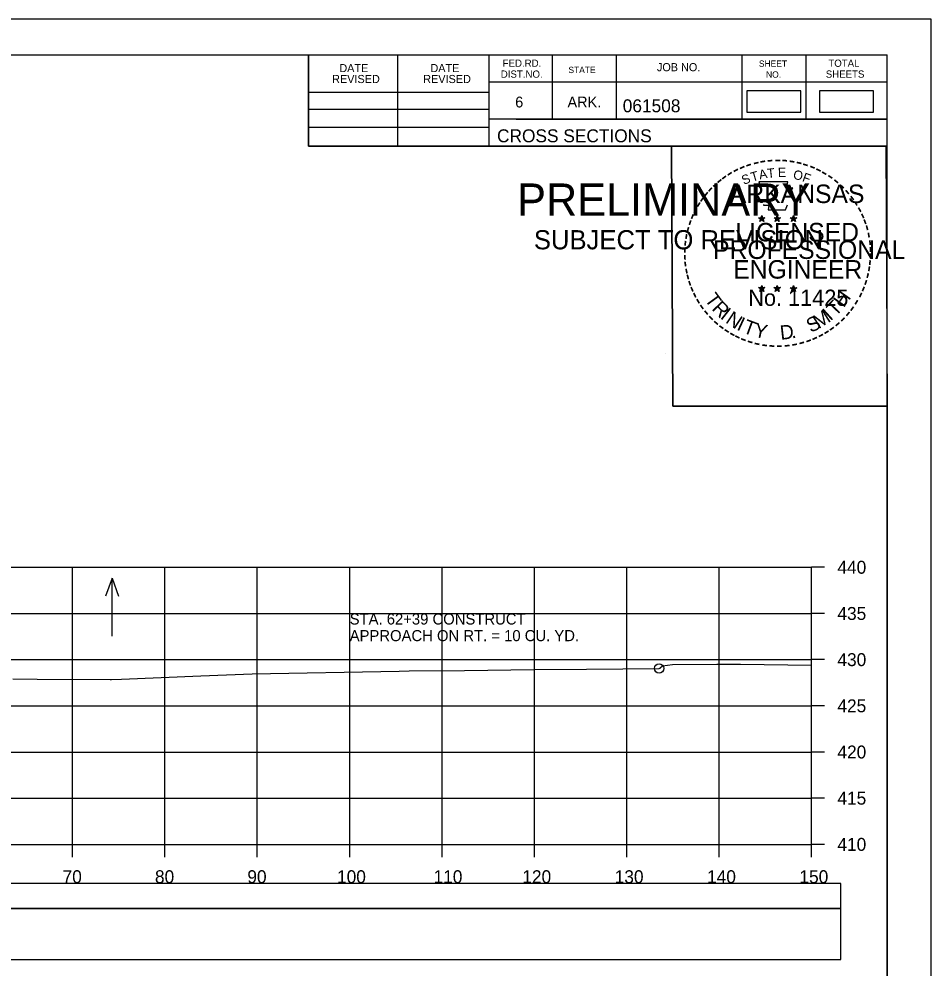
# Model space of a CAD drawing. Extents: x 1371057 to 1372761, y 380005 to 390517.
# Drawn here: x 1371625.1 to 1371723.8, y 385022.4 to 385125.2 of the extents above; entities that cross this region are included whole.
import ezdxf

# ---------------------------------------------------------------- set-up
doc = ezdxf.new("R2010")
doc.units = 0
for name, color, linetype in [('R_Axis', 7, 'Continuous'), ('R_Axis Annot', 7, 'Continuous'), ('R_Border', 7, 'Continuous'), ('R_Border PE', 7, 'Continuous'), ('R_Border Prem', 7, 'Continuous'), ('R_Detour', 7, 'Continuous'), ('R_Dimension', 7, 'Continuous'), ('R_Exist Surface', 7, 'Continuous'), ('R_Grid', 7, 'Continuous'), ('R_No Plot', 7, 'Continuous'), ('R_Water Annot', 7, 'Continuous')]:
    doc.layers.add(name, color=color, linetype=linetype)

msp = doc.modelspace()

# ---------------------------------------------------------------- linework, layer by layer
at = {"layer": 'R_Axis'}
for p, q in [((1371710.87, 385035.83), (1371710.87, 385065.83)), ((1371712.27, 385065.83), (1371710.87, 385065.83)), ((1371712.27, 385060.83), (1371710.87, 385060.83)), ((1371712.27, 385055.83), (1371710.87, 385055.83)), ((1371712.27, 385050.83), (1371710.87, 385050.83)), ((1371712.27, 385045.83), (1371710.87, 385045.83)), ((1371712.27, 385040.83), (1371710.87, 385040.83)), ((1371410.87, 385035.83), (1371710.87, 385035.83)), ((1371630.87, 385034.43), (1371630.87, 385035.83)), ((1371640.87, 385034.43), (1371640.87, 385035.83)), ((1371650.87, 385034.43), (1371650.87, 385035.83)), ((1371660.87, 385034.43), (1371660.87, 385035.83)), ((1371670.87, 385034.43), (1371670.87, 385035.83)), ((1371680.87, 385034.43), (1371680.87, 385035.83)), ((1371690.87, 385034.43), (1371690.87, 385035.83)), ((1371700.87, 385034.43), (1371700.87, 385035.83)), ((1371710.87, 385034.43), (1371710.87, 385035.83)), ((1371712.27, 385035.83), (1371710.87, 385035.83))]:
    msp.add_line(p, q, dxfattribs=at)
at = {"layer": 'R_Border'}
for p, q in [((1371402.87, 385121.29), (1371719.05, 385121.29)), ((1371656.41, 385111.41), (1371656.41, 385121.29)), ((1371666.09, 385111.41), (1371666.09, 385121.29)), ((1371675.95, 385121.29), (1371675.95, 385111.41)), ((1371682.79, 385121.29), (1371682.79, 385114.35)), ((1371689.73, 385121.29), (1371689.73, 385114.35)), ((1371703.31, 385121.29), (1371703.31, 385114.35)), ((1371710.25, 385121.29), (1371710.25, 385114.35)), ((1371719.05, 384915.83), (1371719.05, 385121.29)), ((1371719.05, 385118.35), (1371675.95, 385118.35)), ((1371719.05, 385118.37), (1371719.05, 385118.37)), ((1371656.41, 385117.27), (1371675.95, 385117.27)), ((1371656.41, 385115.41), (1371675.95, 385115.41)), ((1371719.05, 385114.35), (1371675.95, 385114.35)), ((1371678.91, 385114.35), (1371719.05, 385114.35)), ((1371656.41, 385113.47), (1371675.95, 385113.47)), ((1371719.05, 385111.41), (1371656.41, 385111.41))]:
    msp.add_line(p, q, dxfattribs=at)
at = {"layer": 'R_Border PE'}
for p, q in [((1371705.14, 385103.67), (1371705.49, 385103.56)), ((1371705.14, 385103.67), (1371705.39, 385103.62)), ((1371705.14, 385103.67), (1371705.37, 385103.55)), ((1371705.27, 385103.26), (1371705.49, 385103.56)), ((1371705.49, 385103.92), (1371705.45, 385103.67)), ((1371705.49, 385103.56), (1371705.49, 385103.92)), ((1371705.49, 385103.92), (1371705.54, 385103.67)), ((1371705.83, 385103.67), (1371705.49, 385103.56)), ((1371705.7, 385103.26), (1371705.49, 385103.56)), ((1371705.83, 385103.67), (1371705.55, 385103.62)), ((1371705.7, 385103.26), (1371705.56, 385103.55)), ((1371705.83, 385103.67), (1371705.63, 385103.57)), ((1371706.81, 385103.67), (1371707.16, 385103.56)), ((1371706.81, 385103.67), (1371707.06, 385103.62)), ((1371706.81, 385103.67), (1371707.04, 385103.55)), ((1371706.94, 385103.26), (1371707.16, 385103.56)), ((1371707.16, 385103.92), (1371707.12, 385103.67)), ((1371707.16, 385103.56), (1371707.16, 385103.92)), ((1371707.16, 385103.92), (1371707.21, 385103.67)), ((1371707.5, 385103.67), (1371707.16, 385103.56)), ((1371707.37, 385103.26), (1371707.16, 385103.56)), ((1371707.5, 385103.67), (1371707.22, 385103.62)), ((1371707.37, 385103.26), (1371707.23, 385103.55)), ((1371707.5, 385103.67), (1371707.3, 385103.57)), ((1371708.57, 385103.66), (1371708.92, 385103.55)), ((1371708.57, 385103.66), (1371708.82, 385103.61)), ((1371708.57, 385103.66), (1371708.81, 385103.53)), ((1371708.7, 385103.25), (1371708.92, 385103.55)), ((1371708.92, 385103.91), (1371708.88, 385103.66)), ((1371708.92, 385103.55), (1371708.92, 385103.91)), ((1371708.92, 385103.91), (1371708.97, 385103.66)), ((1371709.27, 385103.66), (1371708.92, 385103.55)), ((1371709.13, 385103.25), (1371708.92, 385103.55)), ((1371709.27, 385103.66), (1371708.98, 385103.61)), ((1371709.13, 385103.25), (1371709, 385103.54)), ((1371709.27, 385103.66), (1371709.06, 385103.55)), ((1371705.27, 385103.26), (1371705.4, 385103.5)), ((1371705.27, 385103.26), (1371705.48, 385103.48)), ((1371705.7, 385103.26), (1371705.48, 385103.47)), ((1371706.94, 385103.26), (1371707.07, 385103.5)), ((1371706.94, 385103.26), (1371707.15, 385103.48)), ((1371707.37, 385103.26), (1371707.15, 385103.47)), ((1371708.7, 385103.25), (1371708.83, 385103.49)), ((1371708.7, 385103.25), (1371708.92, 385103.47)), ((1371709.13, 385103.25), (1371708.92, 385103.46)), ((1371705.48, 385096.35), (1371705.44, 385096.1)), ((1371705.48, 385095.98), (1371705.48, 385096.35)), ((1371705.48, 385096.35), (1371705.53, 385096.1)), ((1371707.15, 385096.35), (1371707.11, 385096.1)), ((1371707.15, 385095.98), (1371707.15, 385096.35)), ((1371707.15, 385096.35), (1371707.2, 385096.1)), ((1371708.92, 385096.34), (1371708.88, 385096.09)), ((1371708.92, 385095.97), (1371708.92, 385096.34)), ((1371708.92, 385096.34), (1371708.97, 385096.09)), ((1371705.13, 385096.1), (1371705.48, 385095.98)), ((1371705.13, 385096.1), (1371705.39, 385096.05)), ((1371705.13, 385096.1), (1371705.37, 385095.97)), ((1371705.27, 385095.69), (1371705.48, 385095.98)), ((1371705.27, 385095.69), (1371705.39, 385095.93)), ((1371705.27, 385095.69), (1371705.48, 385095.9)), ((1371705.83, 385096.1), (1371705.48, 385095.98)), ((1371705.7, 385095.69), (1371705.48, 385095.98)), ((1371705.7, 385095.69), (1371705.48, 385095.9)), ((1371705.83, 385096.1), (1371705.54, 385096.05)), ((1371705.7, 385095.69), (1371705.56, 385095.98)), ((1371705.83, 385096.1), (1371705.63, 385095.99)), ((1371706.8, 385096.1), (1371707.15, 385095.98)), ((1371706.8, 385096.1), (1371707.06, 385096.05)), ((1371706.8, 385096.1), (1371707.04, 385095.97)), ((1371706.94, 385095.69), (1371707.15, 385095.98)), ((1371706.94, 385095.69), (1371707.06, 385095.93)), ((1371706.94, 385095.69), (1371707.15, 385095.9)), ((1371707.5, 385096.1), (1371707.15, 385095.98)), ((1371707.36, 385095.69), (1371707.15, 385095.98)), ((1371707.36, 385095.69), (1371707.15, 385095.9)), ((1371707.5, 385096.1), (1371707.21, 385096.05)), ((1371707.36, 385095.69), (1371707.23, 385095.98)), ((1371707.5, 385096.1), (1371707.29, 385095.99)), ((1371708.57, 385096.09), (1371708.92, 385095.97)), ((1371708.57, 385096.09), (1371708.82, 385096.04)), ((1371708.57, 385096.09), (1371708.81, 385095.96)), ((1371708.7, 385095.68), (1371708.92, 385095.97)), ((1371708.7, 385095.68), (1371708.83, 385095.92)), ((1371708.7, 385095.68), (1371708.92, 385095.89)), ((1371709.27, 385096.09), (1371708.92, 385095.97)), ((1371709.13, 385095.68), (1371708.92, 385095.97)), ((1371709.13, 385095.68), (1371708.92, 385095.89)), ((1371709.27, 385096.09), (1371708.98, 385096.04)), ((1371709.13, 385095.68), (1371708.99, 385095.97)), ((1371709.27, 385096.09), (1371709.06, 385095.98))]:
    msp.add_line(p, q, dxfattribs=at)
for points in [[(1371705.18, 385107.55), (1371705.45, 385106.72)], [(1371708.69, 385106.62), (1371708.83, 385106.91), (1371708.15, 385106.88), (1371708.29, 385107.55), (1371705.18, 385107.55)], [(1371705.67, 385105.12), (1371705.67, 385105.04), (1371706.23, 385105.02), (1371706.18, 385104.54), (1371708.05, 385104.54), (1371708.25, 385105.08)], [(1371705.49, 385103.92), (1371705.7, 385103.26), (1371705.14, 385103.67), (1371705.83, 385103.67), (1371705.27, 385103.26), (1371705.49, 385103.92)], [(1371707.16, 385103.92), (1371707.37, 385103.26), (1371706.81, 385103.67), (1371707.5, 385103.67), (1371706.94, 385103.26), (1371707.16, 385103.92)], [(1371708.92, 385103.91), (1371709.13, 385103.25), (1371708.57, 385103.66), (1371709.27, 385103.66), (1371708.7, 385103.25), (1371708.92, 385103.91)], [(1371705.48, 385096.35), (1371705.7, 385095.69), (1371705.13, 385096.1), (1371705.83, 385096.1), (1371705.27, 385095.69), (1371705.48, 385096.35)], [(1371707.15, 385096.35), (1371707.36, 385095.69), (1371706.8, 385096.1), (1371707.5, 385096.1), (1371706.94, 385095.69), (1371707.15, 385096.35)], [(1371708.92, 385096.34), (1371709.13, 385095.68), (1371708.57, 385096.09), (1371709.27, 385096.09), (1371708.7, 385095.68), (1371708.92, 385096.34)]]:
    msp.add_lwpolyline(points, dxfattribs=at)
for centre, radius in [((1371705.49, 385103.56), 0.172), ((1371705.49, 385103.56), 0.145), ((1371705.49, 385103.56), 0.116), ((1371705.49, 385103.56), 0.0991), ((1371705.49, 385103.56), 0.0747), ((1371705.49, 385103.56), 0.0495), ((1371705.49, 385103.56), 0.0296), ((1371707.16, 385103.56), 0.172), ((1371707.16, 385103.56), 0.145), ((1371707.16, 385103.56), 0.116), ((1371707.16, 385103.56), 0.0991), ((1371707.16, 385103.56), 0.0747), ((1371707.16, 385103.56), 0.0495), ((1371707.16, 385103.56), 0.0296), ((1371708.92, 385103.54), 0.172), ((1371708.92, 385103.54), 0.145), ((1371708.92, 385103.54), 0.116), ((1371708.92, 385103.54), 0.0991), ((1371708.92, 385103.54), 0.0747), ((1371708.92, 385103.54), 0.0495), ((1371708.92, 385103.54), 0.0296), ((1371705.48, 385095.98), 0.172), ((1371705.48, 385095.98), 0.145), ((1371705.48, 385095.98), 0.116), ((1371705.48, 385095.98), 0.0991), ((1371705.48, 385095.98), 0.0747), ((1371705.48, 385095.98), 0.0495), ((1371705.48, 385095.98), 0.0296), ((1371707.15, 385095.98), 0.172), ((1371707.15, 385095.98), 0.145), ((1371707.15, 385095.98), 0.116), ((1371707.15, 385095.98), 0.0991), ((1371707.15, 385095.98), 0.0747), ((1371707.15, 385095.98), 0.0495), ((1371707.15, 385095.98), 0.0296), ((1371708.92, 385095.97), 0.172), ((1371708.92, 385095.97), 0.145), ((1371708.92, 385095.97), 0.116), ((1371708.92, 385095.97), 0.0991), ((1371708.92, 385095.97), 0.0747), ((1371708.92, 385095.97), 0.0495), ((1371708.92, 385095.97), 0.0296)]:
    msp.add_circle(centre, radius, dxfattribs=at)
at = {"layer": 'R_Detour'}
msp.add_lwpolyline([(1371407.72, 385028.88), (1371714.03, 385028.88), (1371714.03, 385031.59), (1371407.72, 385031.59)], close=True, dxfattribs=at)
at = {"layer": 'R_Dimension'}
for points in [[(1371703.87, 385115.09), (1371709.7, 385115.09), (1371709.7, 385117.4), (1371703.87, 385117.4)], [(1371711.74, 385115.09), (1371717.57, 385115.09), (1371717.57, 385117.4), (1371711.74, 385117.4)], [(1371407.72, 385023.36), (1371714.03, 385023.36), (1371714.03, 385028.88), (1371407.72, 385028.88)]]:
    msp.add_lwpolyline(points, close=True, dxfattribs=at)
at = {"layer": 'R_Exist Surface'}
msp.add_lwpolyline([(1371624.42, 385053.75), (1371627.03, 385053.73), (1371634.93, 385053.67), (1371635.08, 385053.67), (1371636.17, 385053.72), (1371644.76, 385054.08), (1371650.32, 385054.28), (1371666.24, 385054.6), (1371667.3, 385054.63), (1371673.3, 385054.66), (1371680.84, 385054.75), (1371686.51, 385054.81), (1371694.37, 385054.88), (1371694.47, 385054.89), (1371694.49, 385054.93), (1371694.73, 385055.17), (1371695.83, 385055.32), (1371700.61, 385055.34), (1371701.57, 385055.35), (1371701.8, 385055.34), (1371703.17, 385055.33), (1371710.87, 385055.24)], dxfattribs=at)
at = {"layer": 'R_Grid'}
for p, q in [((1371410.87, 385065.83), (1371710.87, 385065.83)), ((1371630.87, 385035.83), (1371630.87, 385065.83)), ((1371640.87, 385035.83), (1371640.87, 385065.83)), ((1371650.87, 385035.83), (1371650.87, 385065.83)), ((1371660.87, 385035.83), (1371660.87, 385065.83)), ((1371670.87, 385035.83), (1371670.87, 385065.83)), ((1371680.87, 385035.83), (1371680.87, 385065.83)), ((1371690.87, 385035.83), (1371690.87, 385065.83)), ((1371700.87, 385035.83), (1371700.87, 385065.83)), ((1371710.87, 385035.83), (1371710.87, 385065.83)), ((1371410.87, 385060.83), (1371710.87, 385060.83)), ((1371410.87, 385055.83), (1371710.87, 385055.83)), ((1371410.87, 385050.83), (1371710.87, 385050.83)), ((1371410.87, 385045.83), (1371710.87, 385045.83)), ((1371410.87, 385040.83), (1371710.87, 385040.83)), ((1371410.87, 385035.83), (1371710.87, 385035.83))]:
    msp.add_line(p, q, dxfattribs=at)
at = {"layer": 'R_No Plot'}
for p, q in [((1371390.47, 385125.19), (1371723.8, 385125.19)), ((1371695.09, 385088.96), (1371695.09, 385088.96))]:
    msp.add_line(p, q, dxfattribs=at)
for points in [[(1371390.46, 385125.19), (1371723.8, 385125.19), (1371723.8, 384911.85), (1371390.46, 384911.85)], [(1371636.79, 385121.29), (1371656.41, 385121.29), (1371656.41, 385111.41), (1371672.52, 385111.41), (1371695.72, 385111.41), (1371695.84, 385083.26), (1371719.05, 385083.26), (1371719.05, 384915.83), (1371402.87, 384915.83), (1371402.87, 385121.29)], [(1371695.72, 385111.41), (1371718.93, 385111.41), (1371719.05, 385083.26), (1371695.84, 385083.26)]]:
    msp.add_lwpolyline(points, close=True, dxfattribs=at)
msp.add_circle((1371694.37, 385054.88), 0.5, dxfattribs=at)
at = {"layer": 'R_Water Annot'}
for p, q in [((1371635.14, 385064.64), (1371634.44, 385062.72)), ((1371635.14, 385058.36), (1371635.14, 385064.64)), ((1371635.14, 385064.64), (1371635.84, 385062.72))]:
    msp.add_line(p, q, dxfattribs=at)

# ---------------------------------------------------------------- texts
at = {"layer": 'R_Axis Annot'}
for s, p in [('440', (1371713.67, 385065.13)), ('435', (1371713.67, 385060.13)), ('430', (1371713.67, 385055.13)), ('425', (1371713.67, 385050.13)), ('420', (1371713.67, 385045.13)), ('415', (1371713.67, 385040.13)), ('410', (1371713.67, 385035.13)), ('70', (1371629.79, 385031.63)), ('80', (1371639.79, 385031.63)), ('90', (1371649.79, 385031.63)), ('100', (1371659.5, 385031.63)), ('110', (1371669.95, 385031.63)), ('120', (1371679.56, 385031.63)), ('130', (1371689.56, 385031.63)), ('140', (1371699.56, 385031.63)), ('150', (1371709.56, 385031.63))]:
    msp.add_text(s, height=1.4, dxfattribs=at).set_placement(p)
at = {"layer": 'R_Border'}
for s, height, p in [('DATE', 0.879, (1371659.75, 385119.43)), ('DATE', 0.879, (1371669.61, 385119.43)), ('FED.RD.', 0.782, (1371677.43, 385120.01)), ('STATE', 0.684, (1371684.55, 385119.33)), ('JOB NO.', 0.879, (1371694.13, 385119.53)), ('SHEET', 0.684, (1371705.17, 385120.01)), ('TOTAL', 0.782, (1371712.69, 385120.01)), ('REVISED', 0.879, (1371658.97, 385118.25)), ('REVISED', 0.879, (1371668.83, 385118.25)), ('DIST.NO.', 0.782, (1371677.23, 385118.83)), ('NO.', 0.684, (1371705.95, 385118.83)), ('SHEETS', 0.782, (1371712.41, 385118.83)), ('6', 1.17, (1371678.79, 385115.61)), ('ARK.', 1.172, (1371684.45, 385115.61)), ('061508', 1.4, (1371690.43, 385115.09)), ('CROSS SECTIONS', 1.4, (1371676.82, 385111.84))]:
    msp.add_text(s, height=height, rotation=360, dxfattribs=at).set_placement(p)
at = {"layer": 'R_Border PE'}
for s, height, rotation, p in [('-', 1.6, 13.6301, (1371704.68, 385108.91)), ('-', 1.6, 10.2193, (1371705.35, 385109.08)), ('-', 1.6, 5.8968, (1371706.08, 385109.19)), ('-', 1.6, 0.1862, (1371706.86, 385109.26)), ('-', 1.6, 357.743, (1371707.58, 385109.25)), ('-', 1.6, 352.1617, (1371708.32, 385109.19)), ('-', 1.6, 347.2049, (1371709.04, 385109.08)), ('-', 1.6, 34.0636, (1371702.06, 385107.72)), ('-', 1.6, 28.7918, (1371702.66, 385108.09)), ('-', 1.6, 24.3072, (1371703.29, 385108.4)), ('-', 1.6, 19.1761, (1371703.93, 385108.67)), ('T', 1, 16.4036, (1371704.45, 385107.56)), ('A', 1, 11.2132, (1371705.27, 385107.81)), ('T', 1, 6.0228, (1371706.12, 385107.97)), ('E', 1, 0.8323, (1371707.23, 385108.08)), ('O', 1, 350.4515, (1371708.83, 385107.87)), ('-', 1.6, 342.3362, (1371709.68, 385108.92)), ('-', 1.6, 337.8551, (1371710.41, 385108.7)), ('-', 1.6, 334.1211, (1371711.04, 385108.43)), ('-', 1.6, 329.6409, (1371711.62, 385108.14)), ('-', 1.6, 38.9507, (1371701.01, 385106.94)), ('-', 1.6, 36.2317, (1371701.48, 385107.32)), ('S', 1, 21.594, (1371703.53, 385107.22)), ('F', 1, 340.0707, (1371709.79, 385107.64)), ('-', 1.6, 325.8627, (1371712.26, 385107.78)), ('-', 1.6, 320.5297, (1371712.87, 385107.36)), ('-', 1.6, 48.423, (1371700.13, 385106.05)), ('-', 1.6, 42.9622, (1371700.58, 385106.53)), ('ARKANSAS', 2, 360, (1371702.03, 385105.26)), ('-', 1.6, 315.5786, (1371713.47, 385106.87)), ('-', 1.6, 309.8797, (1371714.04, 385106.32)), ('-', 1.6, 54.2325, (1371699.31, 385105)), ('-', 1.6, 50.6142, (1371699.72, 385105.56)), ('-', 1.6, 306.6522, (1371714.57, 385105.72)), ('-', 1.6, 62.8713, (1371698.67, 385103.86)), ('-', 1.6, 58.0706, (1371698.99, 385104.47)), ('-', 1.4, 303.6753, (1371715.05, 385105.15)), ('-', 1.6, 299.6684, (1371715.37, 385104.54)), ('-', 1.6, 67.7743, (1371698.41, 385103.24)), ('DWB', 0.01, 360, (1371705.47, 385103.55)), ('DWB', 0.01, 360, (1371707.14, 385103.55)), ('DWB', 0.01, 360, (1371708.91, 385103.54)), ('-', 1.6, 294.6628, (1371715.7, 385103.93)), ('-', 1.6, 290.5728, (1371715.95, 385103.35)), ('-', 1.6, 75.461, (1371698, 385101.9)), ('-', 1.6, 72.3945, (1371698.2, 385102.61)), ('LICENSED', 2, 360, (1371702.63, 385101.11)), ('-', 1.6, 285.1233, (1371716.19, 385102.77)), ('-', 1.6, 81.2013, (1371697.87, 385101.19)), ('-', 1.6, 280.5493, (1371716.39, 385102.03)), ('-', 1.6, 89.0622, (1371697.77, 385099.8)), ('-', 1.6, 85.1863, (1371697.79, 385100.5)), ('PROFESSIONAL', 2, 360, (1371700.21, 385099.21)), ('-', 1.6, 276.5962, (1371716.55, 385101.26)), ('-', 1.6, 274.3301, (1371716.61, 385100.54)), ('-', 1.6, 94.1959, (1371697.8, 385099.07)), ('-', 1.6, 269.9407, (1371716.64, 385099.91)), ('-', 1.6, 98.9479, (1371697.87, 385098.4)), ('ENGINEER', 2, 360, (1371702.39, 385097.08)), ('-', 1.6, 260.9953, (1371716.55, 385098.59)), ('-', 1.6, 263.5172, (1371716.62, 385099.24)), ('-', 1.6, 101.7149, (1371698.01, 385097.67)), ('-', 1.6, 105.4578, (1371698.17, 385097.08)), ('-', 1.6, 255.7626, (1371716.44, 385097.91)), ('-', 1.6, 109.0874, (1371698.38, 385096.44)), ('-', 1.6, 252.8681, (1371716.26, 385097.19)), ('-', 1.6, 114.0643, (1371698.64, 385095.85)), ('-', 1.6, 115.7289, (1371698.94, 385095.23)), ('T', 1.54, 306.0406, (1371699.24, 385094.82)), ('No. 11425', 1.757, 360, (1371704.02, 385094.13)), ('DWB', 0.01, 360, (1371705.47, 385095.98)), ('DWB', 0.01, 360, (1371707.14, 385095.98)), ('DWB', 0.01, 360, (1371708.91, 385095.97)), ('H', 1.54, 54.6088, (1371714.36, 385093.86)), ('-', 1.6, 244.6197, (1371715.78, 385095.89)), ('-', 1.6, 247.8887, (1371716.04, 385096.52)), ('-', 1.6, 120.4471, (1371699.3, 385094.64)), ('-', 1.6, 125.8934, (1371699.7, 385094.08)), ('R', 1.54, 314.005, (1371700, 385093.77)), ('T', 1.54, 46.6444, (1371713.47, 385092.92)), ('-', 1.6, 239.0712, (1371715.38, 385095.14)), ('-', 1.6, 130.7181, (1371700.17, 385093.53)), ('I', 1.54, 321.9694, (1371700.9, 385092.84)), ('N', 1.54, 326.5002, (1371701.47, 385092.37)), ('M', 1.54, 32.6563, (1371711.63, 385091.59)), ('I', 1.54, 42.1136, (1371712.91, 385092.44)), ('-', 1.6, 231.2538, (1371714.55, 385093.92)), ('-', 1.6, 233.8452, (1371714.98, 385094.48)), ('-', 1.6, 134.2238, (1371700.68, 385092.99)), ('-', 1.6, 138.9338, (1371701.21, 385092.52)), ('I', 1.54, 335.3603, (1371702.68, 385091.58)), ('T', 1.54, 339.8912, (1371703.34, 385091.26)), ('Y', 1.54, 347.8556, (1371704.56, 385090.81)), ('S', 1.54, 26.9312, (1371710.79, 385091.18)), ('-', 1.6, 221.0851, (1371713.55, 385092.84)), ('-', 1.6, 225.7653, (1371714.07, 385093.35)), ('-', 1.6, 144.6463, (1371701.76, 385092.12)), ('-', 1.6, 148.0898, (1371702.32, 385091.75)), ('-', 1.6, 151.5704, (1371702.9, 385091.42)), ('D', 1.54, 6.3969, (1371707.54, 385090.45)), ('-', 1.6, 212.2491, (1371712.47, 385091.99)), ('-', 1.6, 215.7363, (1371713, 385092.37)), ('-', 1.6, 154.6002, (1371703.43, 385091.17)), ('-', 1.6, 158.5612, (1371704.05, 385090.92)), ('-', 1.6, 162.7983, (1371704.74, 385090.71)), ('-', 1.6, 167.5555, (1371705.45, 385090.54)), ('.', 1.54, 13.7642, (1371708.74, 385090.58)), ('-', 1.6, 195.4743, (1371709.99, 385090.81)), ('-', 1.6, 200.7184, (1371710.67, 385091.05)), ('-', 1.6, 204.2516, (1371711.29, 385091.32)), ('-', 1.6, 207.3568, (1371711.91, 385091.64)), ('-', 1.6, 173.1155, (1371706.22, 385090.43)), ('-', 1.6, 176.5183, (1371706.97, 385090.38)), ('-', 1.6, 181.5918, (1371707.72, 385090.4)), ('-', 1.6, 185.8167, (1371708.52, 385090.47)), ('-', 1.6, 191.2858, (1371709.26, 385090.61))]:
    msp.add_text(s, height=height, rotation=rotation, dxfattribs=at).set_placement(p)
at = {"layer": 'R_Border Prem'}
for s, height, p in [('PRELIMINARY', 3.5, (1371679, 385103.88)), ('DWB', 0.01, (1371679.75, 385105.73)), ('SUBJECT TO REVISION', 2.0751, (1371680.81, 385100.25))]:
    msp.add_text(s, height=height, rotation=360, dxfattribs=at).set_placement(p)
at = {"layer": 'R_Water Annot'}
for s, p in [('STA. 62+39 CONSTRUCT', (1371660.87, 385059.63)), ('APPROACH ON RT. = 10 CU. YD.', (1371660.87, 385057.83))]:
    msp.add_text(s, height=1.2, dxfattribs=at).set_placement(p)

doc.saveas('drawing.dxf')
